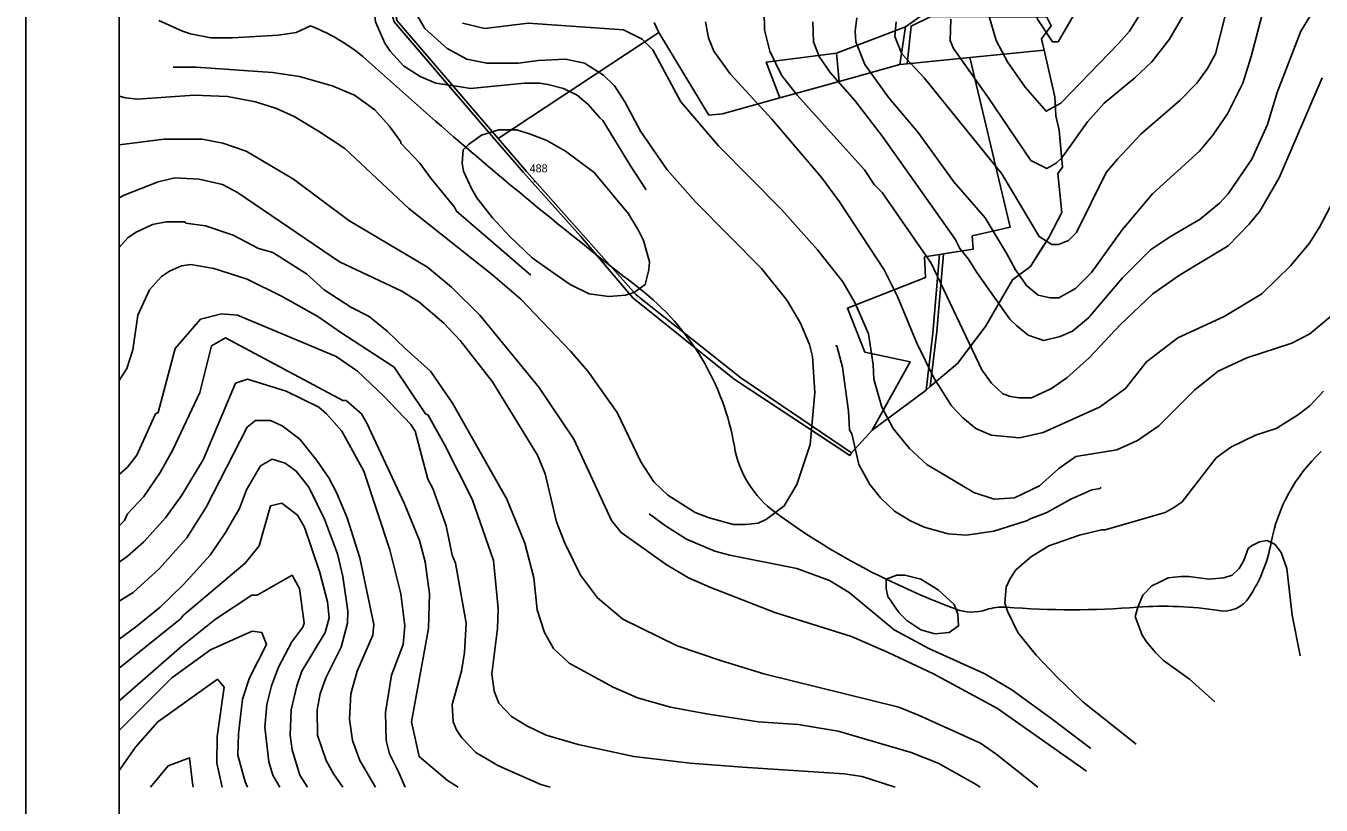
# Model space of a CAD drawing. Extents: x -510989 to -501240, y -1184665 to -1176098.
# Drawn here: x -510989 to -510018, y -1181721 to -1181137 of the extents above; entities that cross this region are included whole.
import ezdxf

# ---------------------------------------------------------------- set-up
doc = ezdxf.new("R2010")
doc.units = 0
for name, color, linetype in [('lesni_pozemek', 7, 'Continuous'), ('NAVRH_rozvodnice', 7, 'Continuous'), ('orna_puda', 7, 'Continuous'), ('ostatni_plocha_x_neplodna_puda', 7, 'Continuous'), ('ostatni_plocha_x_ostatni_komunikace', 7, 'Continuous'), ('popis', 7, 'Continuous'), ('rozpiska', 7, 'Continuous'), ('STAV_povodi', 7, 'Continuous'), ('vrstevnice_01', 7, 'Continuous'), ('vrstevnice_02', 7, 'Continuous'), ('vrstevnice_03', 7, 'Continuous'), ('vrstevnice_05', 7, 'Continuous')]:
    doc.layers.add(name, color=color, linetype=linetype)

msp = doc.modelspace()

# ---------------------------------------------------------------- linework, layer by layer
at = {"layer": 'lesni_pozemek'}
for points in [[(-510305.94, -1181121.17), (-510329.4, -1181137.64), (-510381.18, -1181157.43), (-510433.84, -1181164.18), (-510423.7, -1181191), (-510466.68, -1181202.97), (-510477.01, -1181203.94), (-510514.43, -1181142.06), (-510517.98, -1181134.4)], [(-510517.98, -1181134.4), (-510514.43, -1181142.06), (-510634.89, -1181221.39), (-510710.66, -1181133.17)]]:
    msp.add_lwpolyline(points, dxfattribs=at)
for points in [[(-510225.49, -1181155.13), (-510217.46, -1181190.25), (-510216.66, -1181204.4), (-510214.11, -1181215.27), (-510212.77, -1181232.18), (-510211.57, -1181242.96), (-510215.05, -1181247.66), (-510212.1, -1181277.05), (-510221.88, -1181295.73), (-510235.69, -1181317.33), (-510249.09, -1181327.4), (-510269.28, -1181362.34), (-510290.33, -1181390.24), (-510310.91, -1181407.34), (-510305.98, -1181366.27), (-510300.88, -1181307.98), (-510278.61, -1181304.45), (-510279.31, -1181294.53), (-510251, -1181288.03), (-510281.1, -1181160.69)], [(-510315.04, -1181310.22), (-510303.9, -1181308.46), (-510308.8, -1181367.58), (-510313.99, -1181410.15), (-510354.3, -1181440.3), (-510325.93, -1181388.95), (-510360.01, -1181381.65), (-510372.94, -1181348.66), (-510314.35, -1181325.7)]]:
    msp.add_lwpolyline(points, close=True, dxfattribs=at)
at = {"layer": 'NAVRH_rozvodnice'}
for centre, radius, start, end in [((-510826.95, -1181269.67), 142.23, 47.77938, 68.87236), ((-508505.33, -1178711.12), 3312.65, 227.77938, 229.44486), ((-508464.12, -1178662.96), 3376.02, 229.44486, 232.29578), ((-510645.06, -1181484.35), 190.03, 9.71663, 52.29578), ((-510380.92, -1181439.12), 77.96, 189.71663, 233.76669), ((-509932.85, -1181547.27), 124.39, 133.01677, 169.45449), ((-510110.52, -1181070.11), 535.44, 233.76669, 244.15786), ((-510165.55, -1181503.95), 112.3, 326.7951, 349.45449), ((-510070.72, -1180987.93), 626.75, 244.15786, 249.37373), ((-510090.81, -1181552.86), 22.99, 260.83458, 326.7951), ((-510279.66, -1181543.04), 33.61, 249.37373, 288.70429), ((-510256.81, -1181610.53), 37.64, 85.65039, 108.70429), ((-510204.57, -1180923.75), 651.12, 265.65039, 274.34961), ((-510135.61, -1181830.48), 258.22, 80.83458, 94.34961)]:
    msp.add_arc(centre, radius, start, end, dxfattribs=at)
at = {"layer": 'orna_puda'}
msp.add_lwpolyline([(-510281.1, -1181160.69), (-510251, -1181288.03), (-510279.31, -1181294.53), (-510278.61, -1181304.45), (-510300.88, -1181307.98), (-510303.9, -1181308.46), (-510315.04, -1181310.22), (-510314.35, -1181325.7), (-510372.94, -1181348.66), (-510360.01, -1181381.65), (-510325.93, -1181388.95), (-510354.3, -1181440.3), (-510369.89, -1181457.14), (-510452.88, -1181401.01), (-510531.48, -1181338.64), (-510613.69, -1181246.08), (-510634.89, -1181221.39), (-510514.43, -1181142.06), (-510477.01, -1181203.94), (-510466.68, -1181202.97), (-510423.7, -1181191), (-510379.26, -1181178.63), (-510333.72, -1181165.95), (-510328.23, -1181165.4)], close=True, dxfattribs=at)
at = {"layer": 'ostatni_plocha_x_neplodna_puda'}
for points in [[(-510381.18, -1181157.43), (-510329.4, -1181137.64), (-510333.72, -1181165.95), (-510379.26, -1181178.63)], [(-510310.28, -1181129.83), (-510223.48, -1181130.43), (-510220.13, -1181136.87), (-510227.5, -1181146.81), (-510227.24, -1181148.15), (-510225.49, -1181155.13), (-510281.1, -1181160.69), (-510328.23, -1181165.4), (-510325.19, -1181137.15)], [(-510433.84, -1181164.18), (-510381.18, -1181157.43), (-510379.26, -1181178.63), (-510423.7, -1181191)]]:
    msp.add_lwpolyline(points, close=True, dxfattribs=at)
at = {"layer": 'ostatni_plocha_x_ostatni_komunikace'}
for points in [[(-510727.55, -1181014.91), (-510724.51, -1181015.07), (-510721.1, -1181053.89), (-510720.52, -1181062.49), (-510717.45, -1181107.68), (-510710.66, -1181133.17), (-510634.89, -1181221.39), (-510613.69, -1181246.08), (-510531.48, -1181338.64), (-510452.88, -1181401.01), (-510369.89, -1181457.14), (-510371.19, -1181459.27), (-510373, -1181458), (-510458, -1181402), (-510534, -1181341), (-510573, -1181295), (-510616, -1181247), (-510636.87, -1181222.69), (-510713, -1181134), (-510720, -1181110), (-510725, -1181037)], [(-510303.9, -1181308.46), (-510300.88, -1181307.98), (-510305.98, -1181366.27), (-510310.91, -1181407.34), (-510313.99, -1181410.15), (-510308.8, -1181367.58)]]:
    msp.add_lwpolyline(points, close=True, dxfattribs=at)
msp.add_lwpolyline([(-510310.28, -1181129.83), (-510325.19, -1181137.15), (-510328.23, -1181165.4), (-510333.72, -1181165.95), (-510329.4, -1181137.64), (-510305.94, -1181121.17)], dxfattribs=at)
at = {"layer": 'popis'}
msp.add_lwpolyline([(-510220.13, -1181136.87), (-510227.5, -1181146.81), (-510225.49, -1181155.13), (-510217.46, -1181190.25), (-510216.66, -1181204.4), (-510214.11, -1181215.27), (-510211.57, -1181242.96), (-510215.05, -1181247.66), (-510212.1, -1181277.05), (-510221.88, -1181295.73), (-510228.79, -1181306.53), (-510235.69, -1181317.33), (-510249.09, -1181327.4), (-510269.28, -1181362.34), (-510279.8, -1181376.29), (-510290.33, -1181390.24), (-510310.91, -1181407.34), (-510313.99, -1181410.15), (-510334.15, -1181425.23), (-510354.3, -1181440.3), (-510369.89, -1181457.14), (-510371.19, -1181459.27), (-510458, -1181402), (-510496, -1181371.5), (-510534, -1181341), (-510573, -1181295), (-510616, -1181247), (-510636.87, -1181222.69), (-510674.93, -1181178.34), (-510713, -1181134)], dxfattribs=at)
at = {"layer": 'rozpiska'}
for points in [[(-508019.09, -1176098), (-508019.09, -1184498), (-510989.09, -1184498), (-510989.09, -1176098)], [(-508089.09, -1176168), (-508089.09, -1184428), (-510919.09, -1184428), (-510919.09, -1176168)]]:
    msp.add_lwpolyline(points, close=True, dxfattribs=at)
at = {"layer": 'STAV_povodi'}
for centre, radius, start, end in [((-510826.95, -1181269.67), 142.23, 47.77938, 68.87236), ((-508505.33, -1178711.12), 3312.65, 227.77938, 229.44486), ((-508464.12, -1178662.96), 3376.02, 229.44486, 232.29578), ((-510645.06, -1181484.35), 190.03, 9.71663, 52.29578), ((-510380.92, -1181439.12), 77.96, 189.71663, 233.76669), ((-509932.85, -1181547.27), 124.39, 133.01677, 169.45449), ((-510110.52, -1181070.11), 535.44, 233.76669, 244.15786), ((-510165.55, -1181503.95), 112.3, 326.7951, 349.45449), ((-510070.72, -1180987.93), 626.75, 244.15786, 249.37373), ((-510090.81, -1181552.86), 22.99, 260.83458, 326.7951), ((-510279.66, -1181543.04), 33.61, 249.37373, 288.70429), ((-510256.81, -1181610.53), 37.64, 85.65039, 108.70429), ((-510204.57, -1180923.75), 651.12, 265.65039, 274.34961), ((-510135.61, -1181830.48), 258.22, 80.83458, 94.34961)]:
    msp.add_arc(centre, radius, start, end, dxfattribs=at)
at = {"layer": 'vrstevnice_01'}
for points in [[(-510336.31, -1181134), (-510337.41, -1181145), (-510332.09, -1181158), (-510315.5, -1181176), (-510257.19, -1181248), (-510229.19, -1181295), (-510219.69, -1181301), (-510214.59, -1181301), (-510207.09, -1181298), (-510201.09, -1181292), (-510179, -1181247), (-510170.41, -1181237), (-510152.59, -1181218), (-510123.59, -1181193), (-510110.81, -1181180), (-510102.81, -1181169), (-510097, -1181158), (-510079.81, -1181091)], [(-510699.81, -1181122), (-510689.91, -1181139), (-510673.09, -1181154), (-510658.31, -1181162), (-510643.41, -1181165), (-510619.69, -1181165), (-510604.81, -1181163), (-510584.31, -1181162), (-510570.09, -1181165), (-510555.91, -1181174), (-510547.59, -1181182), (-510539.91, -1181194), (-510528.09, -1181216), (-510508.19, -1181245), (-510486.81, -1181269), (-510437.5, -1181319), (-510418.09, -1181343), (-510408.09, -1181360), (-510401.31, -1181376), (-510399.09, -1181385), (-510397.31, -1181412), (-510400.91, -1181451), (-510410.81, -1181481), (-510420.31, -1181497), (-510433.69, -1181507), (-510440, -1181510), (-510449.31, -1181511), (-510458.41, -1181511), (-510476.59, -1181506), (-510487.19, -1181502), (-510507.69, -1181489), (-510518.19, -1181479), (-510528, -1181464), (-510545.69, -1181427), (-510567.69, -1181396), (-510580.59, -1181381), (-510618, -1181342), (-510638.81, -1181324), (-510701.81, -1181274), (-510749.91, -1181229), (-510769.69, -1181216), (-510787.91, -1181205), (-510801.19, -1181199), (-510816.91, -1181194), (-510837.91, -1181190), (-510863, -1181189), (-510905.31, -1181192), (-510914.41, -1181191), (-510919.09, -1181189.79)], [(-510148.5, -1181120), (-510161.5, -1181141), (-510169.41, -1181150), (-510212.81, -1181195), (-510224, -1181201), (-510239.69, -1181183), (-510252.91, -1181164), (-510261.41, -1181148), (-510268.5, -1181124)], [(-510040.69, -1181317), (-510062.19, -1181338), (-510090.31, -1181355), (-510125.09, -1181371), (-510148.69, -1181389), (-510164.31, -1181409), (-510183.81, -1181423), (-510226.09, -1181442), (-510244, -1181446), (-510265.19, -1181444), (-510276.69, -1181439), (-510286.31, -1181431), (-510294.91, -1181422), (-510308.19, -1181401), (-510321, -1181375), (-510335.41, -1181340), (-510345.31, -1181320), (-510378.81, -1181269), (-510392.09, -1181251), (-510429.69, -1181207), (-510460.81, -1181173), (-510473.19, -1181156), (-510477.19, -1181146), (-510479.5, -1181134)], [(-510325.31, -1181250), (-510346.59, -1181220), (-510367.5, -1181193), (-510386, -1181172), (-510394.09, -1181160), (-510398.31, -1181149), (-510398.91, -1181134)], [(-510026.09, -1181130), (-510033, -1181141), (-510050.59, -1181187), (-510058, -1181211), (-510069.69, -1181237), (-510087.31, -1181263), (-510093.81, -1181270), (-510108.41, -1181282), (-510130.59, -1181295), (-510145.59, -1181305), (-510166.69, -1181326), (-510192.09, -1181356), (-510204.19, -1181366), (-510213.31, -1181370), (-510225.69, -1181373), (-510231.69, -1181371), (-510237.5, -1181369), (-510246, -1181362), (-510251.09, -1181357), (-510276, -1181322), (-510282.09, -1181312), (-510288.59, -1181304), (-510292.09, -1181297), (-510325.31, -1181250)], [(-509909.43, -1181250.06), (-509935.41, -1181241), (-509959.81, -1181230), (-509970.81, -1181228), (-509983, -1181229), (-509992.31, -1181233), (-509998.59, -1181239), (-510003.19, -1181250), (-510008.41, -1181268), (-510018.81, -1181288), (-510026.31, -1181300), (-510040.69, -1181317)], [(-510919.09, -1181265.87), (-510915.41, -1181264), (-510890, -1181254), (-510877.5, -1181251), (-510859.19, -1181252), (-510841.59, -1181256), (-510830.41, -1181262), (-510753.91, -1181314), (-510707.19, -1181336), (-510694.41, -1181344), (-510675.59, -1181360), (-510663.5, -1181373), (-510639.19, -1181404), (-510605.5, -1181459), (-510599.59, -1181473), (-510591.09, -1181509), (-510584.81, -1181525), (-510573.09, -1181549), (-510560.5, -1181566), (-510541.5, -1181582), (-510500.59, -1181602), (-510468.19, -1181613), (-510435.59, -1181623), (-510334.31, -1181648), (-510319.59, -1181654), (-510273.09, -1181675), (-510261.59, -1181683), (-510230.27, -1181708)], [(-510919.09, -1181403.02), (-510913.41, -1181394), (-510908.91, -1181380), (-510905.09, -1181354), (-510896.41, -1181335), (-510887.5, -1181325), (-510881.5, -1181321), (-510872.31, -1181317), (-510865.5, -1181316), (-510848.09, -1181319), (-510823.19, -1181327), (-510796.91, -1181340), (-510770.09, -1181355), (-510753, -1181367), (-510712.91, -1181393), (-510689.31, -1181428), (-510687.5, -1181429), (-510675.09, -1181451), (-510654.5, -1181492), (-510638.41, -1181538), (-510634.91, -1181574), (-510635.31, -1181589), (-510639.59, -1181623), (-510637.91, -1181636), (-510634.41, -1181645), (-510624.91, -1181655), (-510613.41, -1181662), (-510598.81, -1181669), (-510574.91, -1181676), (-510533.19, -1181685), (-510491, -1181690), (-510451.59, -1181693), (-510375.5, -1181698), (-510361.81, -1181700), (-510337.08, -1181708)], [(-510664.81, -1181708), (-510672.81, -1181703), (-510694.19, -1181685), (-510699.91, -1181659), (-510687.09, -1181589), (-510686.31, -1181563), (-510689.69, -1181539), (-510693.81, -1181523), (-510705.41, -1181495), (-510733.41, -1181435), (-510737.5, -1181428), (-510749, -1181418), (-510751.31, -1181418), (-510839.31, -1181371), (-510849.81, -1181377), (-510858.59, -1181412), (-510878.91, -1181455), (-510888.5, -1181472), (-510900.59, -1181490), (-510912.91, -1181503), (-510915.09, -1181508), (-510919.09, -1181512.06)], [(-510231.31, -1181609), (-510245.19, -1181592), (-510253, -1181576), (-510254.91, -1181570), (-510253.91, -1181558), (-510251.09, -1181552), (-510246.69, -1181545), (-510235, -1181535), (-510222, -1181527), (-510198.81, -1181519), (-510182.5, -1181515), (-510179.69, -1181515), (-510134.59, -1181502), (-510127.59, -1181498), (-510121.81, -1181494), (-510096.5, -1181461), (-510085.5, -1181453), (-510066.81, -1181444), (-510051.5, -1181439), (-510035.31, -1181429), (-510026.09, -1181422), (-510015.81, -1181411)], [(-510888.91, -1181544), (-510868.5, -1181521), (-510853.81, -1181498), (-510823.19, -1181438), (-510816.91, -1181433), (-510805.69, -1181433), (-510797, -1181437), (-510783.69, -1181447), (-510771, -1181463), (-510762, -1181476), (-510756.09, -1181487), (-510748.09, -1181506), (-510738.69, -1181536), (-510728.09, -1181586), (-510728.91, -1181594), (-510740.59, -1181621), (-510745.41, -1181638), (-510746.41, -1181657), (-510744.09, -1181673), (-510738.59, -1181688), (-510727, -1181708)], [(-510778.01, -1181708), (-510783.59, -1181699), (-510789.41, -1181680), (-510790.91, -1181669), (-510790.09, -1181650), (-510786, -1181632), (-510782.19, -1181621), (-510764.59, -1181592), (-510761.59, -1181581), (-510762.81, -1181569), (-510768.69, -1181547), (-510780.19, -1181513), (-510785.31, -1181504), (-510797.09, -1181495), (-510805.69, -1181497), (-510814.09, -1181527), (-510824.59, -1181540), (-510870.81, -1181579), (-510873.31, -1181582), (-510919.09, -1181618.75)], [(-510919.09, -1181568.39), (-510908.69, -1181562), (-510888.91, -1181544)], [(-510318, -1181552), (-510305, -1181560), (-510292.81, -1181571), (-510290.19, -1181578), (-510289.59, -1181587), (-510296.69, -1181592), (-510307.5, -1181593), (-510317.91, -1181590), (-510328.41, -1181583), (-510334.5, -1181577), (-510342.69, -1181565), (-510343.81, -1181559), (-510343.91, -1181552), (-510336, -1181549), (-510329.91, -1181549), (-510318, -1181552)], [(-510919.09, -1181665.57), (-510879.59, -1181626), (-510850.59, -1181605), (-510819.41, -1181591), (-510812.09, -1181592), (-510808.59, -1181601), (-510821.31, -1181626), (-510826.59, -1181642), (-510829.69, -1181668), (-510830.09, -1181684), (-510824.59, -1181704), (-510822.86, -1181708)], [(-510156.31, -1181675.79), (-510196.5, -1181644), (-510215.19, -1181626), (-510231.31, -1181609)], [(-510863.53, -1181708), (-510864.19, -1181705), (-510866.31, -1181686), (-510882.41, -1181692), (-510895.65, -1181708)]]:
    msp.add_lwpolyline(points, dxfattribs=at)
at = {"layer": 'vrstevnice_02'}
for points in [[(-509993.59, -1180970), (-510047.31, -1180976), (-510072.19, -1180982), (-510084.81, -1180986), (-510115.5, -1180998), (-510137.19, -1181015), (-510148.91, -1181033), (-510164.19, -1181066), (-510192.09, -1181115), (-510202.69, -1181128), (-510214.91, -1181149), (-510219.09, -1181149), (-510230.31, -1181132), (-510244.81, -1181071), (-510257.19, -1181027), (-510258.31, -1181017), (-510258.09, -1180997), (-510253.19, -1180974), (-510235.31, -1180912), (-510235.41, -1180898)], [(-510435.5, -1181126), (-510435.19, -1181140), (-510431.09, -1181156), (-510422.5, -1181174), (-510410.69, -1181189), (-510360.09, -1181245), (-510352.81, -1181256), (-510346.81, -1181262), (-510310.09, -1181315), (-510272.19, -1181395), (-510264.91, -1181405), (-510256.5, -1181413), (-510250.69, -1181415), (-510244.41, -1181416), (-510235, -1181416), (-510220, -1181409), (-510208.31, -1181401), (-510191.69, -1181386), (-510168.19, -1181361), (-510143.81, -1181338), (-510123.91, -1181324), (-510087.5, -1181302), (-510071.91, -1181286), (-510063.59, -1181276), (-510049.19, -1181251), (-510016.91, -1181176)], [(-510366, -1181131), (-510367.09, -1181141), (-510366.59, -1181149), (-510359.81, -1181166), (-510341.91, -1181191), (-510319.81, -1181217), (-510293.09, -1181254), (-510269.59, -1181281), (-510253.41, -1181308), (-510247, -1181320), (-510238.5, -1181332), (-510230, -1181339), (-510220.81, -1181341), (-510214.41, -1181341), (-510202, -1181334), (-510189.91, -1181322), (-510166.81, -1181290), (-510144.09, -1181263), (-510108.91, -1181231), (-510098.81, -1181219), (-510087.81, -1181203), (-510076.41, -1181180), (-510070.09, -1181160), (-510060, -1181121)], [(-510295.5, -1181132), (-510296, -1181148), (-510293.5, -1181154), (-510267.81, -1181190), (-510235.31, -1181238), (-510223.5, -1181244), (-510216.5, -1181240), (-510212.19, -1181236), (-510192.81, -1181209), (-510180.31, -1181195), (-510157.41, -1181176), (-510144.69, -1181164), (-510131.31, -1181147), (-510118.69, -1181125)], [(-510775.69, -1181137), (-510786.41, -1181142), (-510799.81, -1181144), (-510834.09, -1181146), (-510850.31, -1181146), (-510865.69, -1181143), (-510871.59, -1181141), (-510889.41, -1181133)], [(-510347.19, -1181423), (-510353.09, -1181402), (-510353.69, -1181391), (-510357.19, -1181368), (-510367.09, -1181345), (-510376.31, -1181329), (-510395.41, -1181305), (-510422.19, -1181275), (-510469.59, -1181227), (-510498, -1181194), (-510518.81, -1181155), (-510526.81, -1181147), (-510540.91, -1181140), (-510612.5, -1181135), (-510644.81, -1181139), (-510661.59, -1181135)], [(-510611.41, -1181218), (-510598.31, -1181223), (-510584.41, -1181231), (-510562.91, -1181247), (-510537.19, -1181278), (-510529.91, -1181290), (-510525.81, -1181298), (-510521.31, -1181314), (-510522, -1181320), (-510524.69, -1181331), (-510533, -1181337), (-510539.31, -1181339), (-510551.91, -1181340), (-510566.69, -1181338), (-510580.81, -1181331), (-510598.19, -1181319), (-510609.31, -1181311), (-510626.19, -1181295), (-510639.09, -1181281), (-510650.91, -1181266), (-510654.91, -1181259), (-510660.81, -1181246), (-510661.91, -1181240), (-510661.19, -1181230), (-510657.09, -1181226), (-510647.31, -1181219), (-510634.31, -1181215), (-510621.09, -1181215), (-510611.41, -1181218)], [(-510919.09, -1181226.08), (-510885.41, -1181222), (-510856.81, -1181222), (-510841.41, -1181225), (-510823.81, -1181231), (-510788.5, -1181252), (-510747, -1181283), (-510687.81, -1181318), (-510669.91, -1181333), (-510648.59, -1181354), (-510604.31, -1181408), (-510578.09, -1181447), (-510550, -1181508), (-510542.69, -1181517), (-510509, -1181541), (-510492.09, -1181551), (-510476.19, -1181558), (-510427.5, -1181577), (-510369.91, -1181595), (-510342.41, -1181607), (-510308.41, -1181623), (-510260.31, -1181649), (-510193.62, -1181695.92)], [(-510273.46, -1181708), (-510276.31, -1181706), (-510304.91, -1181690), (-510325.09, -1181682), (-510379.81, -1181666), (-510410, -1181661), (-510439.59, -1181659), (-510478.69, -1181653), (-510505.69, -1181648), (-510530.41, -1181641), (-510548.69, -1181633), (-510581.59, -1181615), (-510593.31, -1181604), (-510600.19, -1181592), (-510605.69, -1181575), (-510608.09, -1181551), (-510614.81, -1181525), (-510628.5, -1181492), (-510669.09, -1181420), (-510685.69, -1181396), (-510704.59, -1181379), (-510718.09, -1181366), (-510731.59, -1181355), (-510745.5, -1181348), (-510765.41, -1181335), (-510778.69, -1181323), (-510803.81, -1181307), (-510814.69, -1181304), (-510833.59, -1181294), (-510854.5, -1181287), (-510869.09, -1181285), (-510869.81, -1181284), (-510884, -1181284), (-510894.19, -1181286), (-510906.91, -1181292), (-510912.69, -1181296), (-510919.09, -1181303.23)], [(-510595.93, -1181708), (-510602.81, -1181706), (-510634.69, -1181692), (-510651.69, -1181682), (-510662.09, -1181671), (-510666.09, -1181665), (-510668.59, -1181659), (-510669.41, -1181646), (-510662.41, -1181621), (-510660.19, -1181607), (-510659, -1181585), (-510666.91, -1181540), (-510669.31, -1181534), (-510674, -1181512), (-510683.81, -1181484), (-510687.69, -1181477), (-510697.09, -1181441), (-510700.41, -1181436), (-510720.5, -1181415), (-510740.5, -1181396), (-510756.31, -1181385), (-510830.41, -1181354), (-510842.31, -1181353), (-510858.19, -1181357), (-510877.09, -1181379), (-510889.91, -1181427), (-510891.81, -1181428), (-510906, -1181459), (-510913, -1181468), (-510919.09, -1181473.47)], [(-510003.41, -1181349), (-510026.19, -1181368), (-510039.59, -1181375), (-510073.31, -1181386), (-510094.91, -1181396), (-510112.31, -1181410), (-510139.31, -1181437), (-510155.5, -1181448), (-510171, -1181455), (-510201.69, -1181460), (-510214.41, -1181469), (-510229, -1181482), (-510247.69, -1181491), (-510263, -1181492), (-510278.09, -1181487), (-510313.5, -1181466), (-510326.5, -1181454), (-510338.59, -1181439), (-510347.19, -1181423)], [(-510704.71, -1181708), (-510709.41, -1181697), (-510716.5, -1181683), (-510718.81, -1181673), (-510719.5, -1181652), (-510715, -1181624), (-510706.09, -1181601), (-510704.81, -1181587), (-510708, -1181563), (-510716.19, -1181530), (-510735.69, -1181471), (-510752.09, -1181441), (-510763.69, -1181428), (-510769.41, -1181423), (-510793.91, -1181411), (-510822.81, -1181402), (-510831.81, -1181405), (-510855.91, -1181462), (-510872.09, -1181489), (-510884.5, -1181506), (-510900.59, -1181524), (-510913.19, -1181535), (-510919.09, -1181539.12)], [(-510919.09, -1181596.91), (-510906.91, -1181588), (-510888.5, -1181573), (-510871, -1181556), (-510851, -1181534), (-510839.41, -1181517), (-510829, -1181499), (-510823.59, -1181485), (-510813.09, -1181467), (-510804.41, -1181462), (-510794.59, -1181465), (-510786.41, -1181471), (-510777, -1181483), (-510765.09, -1181507), (-510755.41, -1181533), (-510751.31, -1181550), (-510747.69, -1181576), (-510747.81, -1181585), (-510752.59, -1181603), (-510764.19, -1181626), (-510768.5, -1181638), (-510770.69, -1181650), (-510770.31, -1181669), (-510764, -1181688), (-510758.41, -1181698), (-510751.41, -1181708)], [(-510090.59, -1181551), (-510084.5, -1181549), (-510079.19, -1181544), (-510075.59, -1181538), (-510072.41, -1181529), (-510069.91, -1181527), (-510064, -1181524), (-510058.09, -1181523), (-510052.19, -1181526), (-510047.69, -1181532), (-510043.31, -1181544), (-510039.31, -1181579), (-510033.59, -1181608), (-510033.5, -1181609.53)], [(-510919.09, -1181643.26), (-510871.91, -1181602), (-510847, -1181582), (-510819.59, -1181564), (-510815.69, -1181564), (-510789.5, -1181549), (-510784, -1181559), (-510780.41, -1181585), (-510781.31, -1181588), (-510789.59, -1181599), (-510799.69, -1181618), (-510805, -1181632), (-510808.31, -1181646), (-510809.91, -1181663), (-510806.81, -1181689), (-510803.91, -1181699), (-510798.55, -1181708)], [(-510097.47, -1181644.05), (-510116.31, -1181627), (-510135.81, -1181613), (-510141.81, -1181607), (-510148.69, -1181599), (-510151.91, -1181594), (-510157.09, -1181580), (-510155.19, -1181573), (-510151.31, -1181564), (-510144.59, -1181557), (-510138.41, -1181554), (-510132.31, -1181551), (-510123, -1181550), (-510116.91, -1181550), (-510101.91, -1181552), (-510090.59, -1181551)], [(-510841.95, -1181708), (-510846, -1181690), (-510845.69, -1181670), (-510840.41, -1181633), (-510845.41, -1181627), (-510890.19, -1181659), (-510906.81, -1181678), (-510919.09, -1181695.55)]]:
    msp.add_lwpolyline(points, dxfattribs=at)
at = {"layer": 'vrstevnice_03'}
for points in [[(-510730.91, -1181071), (-510729, -1181117), (-510727, -1181134), (-510720, -1181150), (-510715.81, -1181156), (-510705.91, -1181167), (-510693.31, -1181175), (-510681.69, -1181180), (-510661.5, -1181183), (-510655.69, -1181184), (-510615.09, -1181180), (-510603.59, -1181180), (-510597.59, -1181181), (-510586, -1181184), (-510575.69, -1181189), (-510567.31, -1181196), (-510558.59, -1181206), (-510556.31, -1181208), (-510535.69, -1181242), (-510523.81, -1181260)], [(-510610.31, -1181324), (-510666.19, -1181276), (-510667.69, -1181273), (-510685.69, -1181251), (-510693.69, -1181240), (-510708, -1181225), (-510707.91, -1181224), (-510716.59, -1181212), (-510727.5, -1181200), (-510742.69, -1181189), (-510759.5, -1181182), (-510784, -1181175), (-510804.09, -1181172), (-510861.31, -1181168), (-510878.59, -1181168)], [(-510182.81, -1181483), (-510183.41, -1181484), (-510189.69, -1181485), (-510205.5, -1181492), (-510223.31, -1181502), (-510236.5, -1181507), (-510238, -1181508), (-510263.09, -1181516), (-510283.91, -1181519), (-510297.41, -1181518), (-510315.31, -1181513), (-510326.09, -1181508), (-510337.69, -1181501), (-510348.19, -1181491), (-510356.09, -1181481), (-510364.41, -1181466), (-510369.59, -1181443), (-510371.31, -1181440), (-510372.09, -1181426), (-510376.69, -1181393), (-510381, -1181377), (-510382, -1181377)], [(-510190.31, -1181679), (-510219.41, -1181657), (-510249.59, -1181635), (-510269.81, -1181623), (-510311.91, -1181604), (-510338, -1181590), (-510371.59, -1181562), (-510386.5, -1181553), (-510411, -1181544), (-510461.19, -1181534), (-510472.31, -1181531), (-510493.69, -1181522), (-510509.41, -1181512), (-510521.59, -1181503)]]:
    msp.add_lwpolyline(points, dxfattribs=at)

# ---------------------------------------------------------------- texts
at = {"layer": 'vrstevnice_05'}
for s, p in [('488', (-510611.24, -1181246.85)), ('.', (-510609.07, -1181254.27))]:
    msp.add_text(s, height=6, dxfattribs=at).set_placement(p)

doc.saveas('drawing.dxf')
